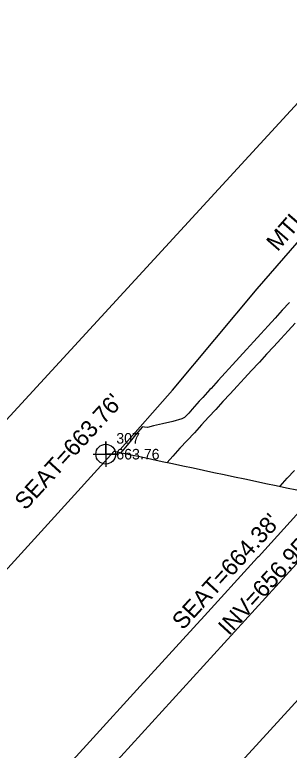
# Model space of a CAD drawing. Extents: x 1806071 to 1809844, y 912722 to 917035.
# Drawn here: x 1809093.5 to 1809158.4, y 916067.4 to 916241.5 of the extents above; entities that cross this region are included whole.
import ezdxf

# ---------------------------------------------------------------- set-up
doc = ezdxf.new("R2010")
doc.units = 0
for name, color, linetype in [('Exist Guardrail', 7, 'Continuous'), ('Exist Guardrail Text', 7, 'Continuous'), ('Exist Horizontal Alignment', 7, 'Continuous'), ('Exist Roads EOP', 7, 'Continuous'), ('Exist Roads EOT', 7, 'Continuous'), ('Exist Structure Major Bridge Seat Cogo Elevation', 7, 'Continuous'), ('Exist Structure Major Bridge Seat Cogo Number', 7, 'Continuous'), ('Exist Structure Major Bridge Seat Cogo Point CELL', 7, 'Continuous'), ('Exist Structure Major Bridge Seat Top Elevation', 7, 'Continuous'), ('Exist Structure Major Deck Tunnel Box Culvert', 7, 'Continuous'), ('Exist Structure Minor Pipes CMP 15 Inch Invert', 7, 'Continuous'), ('Exist Vegetation Woods Line', 7, 'Continuous')]:
    doc.layers.add(name, color=color, linetype=linetype)

msp = doc.modelspace()

# ---------------------------------------------------------------- linework, layer by layer
at = {"layer": 'Exist Guardrail'}
msp.add_lwpolyline([(1809118.47, 916138.61), (1809130.79, 916152.66), (1809150.8, 916176.67), (1809171.3, 916200.24), (1809192.48, 916223.35)], dxfattribs=at)
at = {"layer": 'Exist Horizontal Alignment'}
msp.add_line((1806073.69, 912724.84), (1809374.2, 916346.52), dxfattribs=at)
at = {"layer": 'Exist Roads EOP'}
msp.add_lwpolyline([(1809158.45, 916173.39), (1809156.76, 916171.55), (1809155.08, 916169.7), (1809153.39, 916167.85), (1809151.71, 916166.01), (1809150.02, 916164.16), (1809148.33, 916162.32), (1809146.65, 916160.47), (1809144.96, 916158.62), (1809143.28, 916156.78), (1809141.59, 916154.93), (1809139.91, 916153.09), (1809139.64, 916152.79), (1809137.96, 916150.95), (1809137.12, 916150.03), (1809135.48, 916148.14), (1809134.66, 916147.2), (1809133.68, 916146.22), (1809133, 916145.85), (1809130.85, 916145.23), (1809128.42, 916144.67), (1809126.31, 916144.19), (1809124.86, 916143.86), (1809124.22, 916143.92), (1809123.7, 916143.98), (1809122.09, 916142.07), (1809120.49, 916140.15), (1809118.88, 916138.23), (1809118.69, 916138)], dxfattribs=at)
at = {"layer": 'Exist Roads EOT'}
for points in [[(1809159.79, 916168.52), (1809158.11, 916166.67), (1809156.42, 916164.83), (1809154.73, 916162.99), (1809153.04, 916161.14), (1809151.35, 916159.3), (1809151.2, 916159.14), (1809149.51, 916157.3), (1809147.82, 916155.46), (1809146.13, 916153.62), (1809144.43, 916151.78), (1809142.74, 916149.94), (1809141.05, 916148.1), (1809139.35, 916146.26), (1809137.66, 916144.42), (1809135.97, 916142.58), (1809134.28, 916140.74), (1809132.58, 916138.9), (1809130.89, 916137.07), (1809129.52, 916135.58)], [(1809156.29, 916129.94), (1809157.95, 916131.8), (1809159.62, 916133.67)]]:
    msp.add_lwpolyline(points, dxfattribs=at)
at = {"layer": 'Exist Structure Major Bridge Seat Cogo Point CELL'}
msp.add_lwpolyline([(1809112.02, 916137.51), (1809118.02, 916137.51), (1809115.02, 916137.51), (1809115.02, 916140.51), (1809115.02, 916134.51)], dxfattribs=at)
msp.add_circle((1809115.02, 916137.51), 2.34, dxfattribs=at)
at = {"layer": 'Exist Structure Major Deck Tunnel Box Culvert'}
for points in [[(1809089.43, 916107.93), (1809102.9, 916122.71), (1809117.05, 916138.23), (1809117.05, 916138.23), (1809121.05, 916137.37), (1809123.49, 916136.85), (1809125.94, 916136.33), (1809128.38, 916135.81), (1809130.83, 916135.29), (1809133.27, 916134.77), (1809135.72, 916134.25), (1809138.16, 916133.73), (1809140.61, 916133.21), (1809143.05, 916132.69), (1809145.5, 916132.16), (1809147.94, 916131.64), (1809150.39, 916131.12), (1809152.83, 916130.6), (1809155.28, 916130.08), (1809157.72, 916129.56), (1809160.17, 916129.04)], [(1809164.62, 916128.09), (1809151.1, 916113.25), (1809150.9, 916113.03), (1809137.56, 916098.38), (1809137.43, 916098.24), (1809124.15, 916083.67), (1809123.96, 916083.46), (1809110.49, 916068.67), (1809097.22, 916054.1)], [(1809142.94, 916060.19), (1809156.43, 916074.95), (1809169.92, 916089.72)]]:
    msp.add_lwpolyline(points, dxfattribs=at)
at = {"layer": 'Exist Vegetation Woods Line'}
msp.add_lwpolyline([(1809168.58, 916229.47), (1809057.46, 916108.6), (1809022.98, 916100.47), (1808916.26, 916135.27)], dxfattribs=at)

# ---------------------------------------------------------------- texts
at = {"layer": 'Exist Guardrail Text'}
msp.add_text('MTL', height=4, rotation=48.9805, dxfattribs=at).set_placement((1809155.65, 916185.29))
at = {"layer": 'Exist Structure Major Bridge Seat Cogo Elevation'}
msp.add_text('663.76', height=2.5, dxfattribs=at).set_placement((1809117.52, 916136.26))
at = {"layer": 'Exist Structure Major Bridge Seat Cogo Number'}
msp.add_text('307', height=2.5, dxfattribs=at).set_placement((1809117.52, 916140.01))
at = {"layer": 'Exist Structure Major Bridge Seat Top Elevation'}
for s, p in [("SEAT=663.76'", (1809096.05, 916124.06)), ("SEAT=664.38'", (1809133.27, 916095.71))]:
    msp.add_text(s, height=4, rotation=47.6571, dxfattribs=at).set_placement(p)
at = {"layer": 'Exist Structure Minor Pipes CMP 15 Inch Invert'}
msp.add_text("INV=656.95'", height=4, rotation=47.5847, dxfattribs=at).set_placement((1809144.16, 916094.37))

doc.saveas('drawing.dxf')
